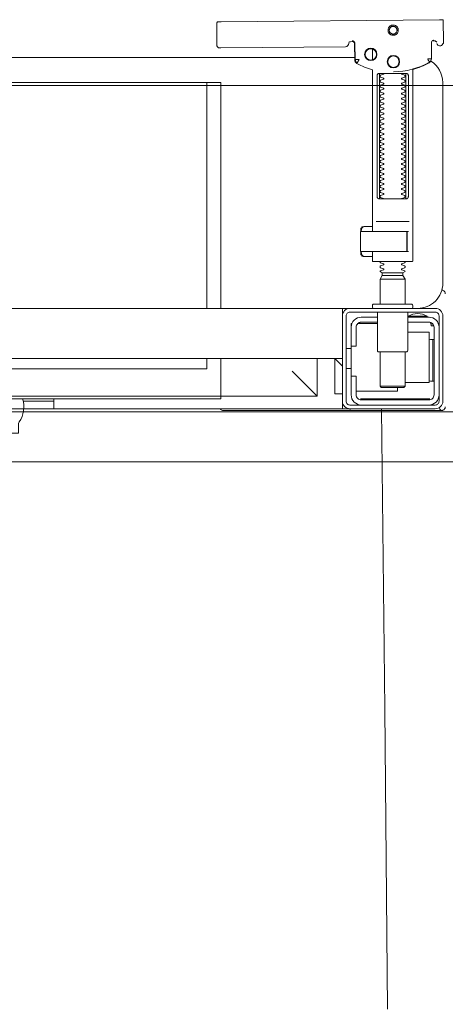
# Model space of a CAD drawing. Header units: millimetres. Extents: x 23192 to 177760, y -399809 to -79279.
# Tile 289 of 656: x 60009 to 60026, y -194395 to -194356. Entities that reach past the tile are written whole.
import ezdxf

# ---------------------------------------------------------------- set-up
doc = ezdxf.new("R2010")
doc.units = ezdxf.units.MM
doc.layers.get('0').update_dxf_attribs({"lineweight": 0})
for name, color, linetype, lineweight in [('!! 0_ Istn-widok', 1, 'Continuous', 15), ('!! 2 ZABUDOWA GK-MDF', 54, 'Continuous', 13), ('!! 2_wypos-sanitarne', 240, 'Continuous', 9)]:
    doc.layers.add(name, color=color, linetype=linetype, lineweight=lineweight)
doc.layers.add('!!_@ wypos sanit nd', color=7, linetype='Continuous', lineweight=0, plot=False)

# ---------------------------------------------------------------- blocks, each defined once
blk = doc.blocks.new('A$C324a30b8')
for points in [[(0.17552, 0), (0.17692, -0.11958), (0.17797, -0.23916)], [(-0.17552, 0), (0.17552, 0)]]:
    blk.add_lwpolyline(points)
blk = doc.blocks.new('A$C4ebe9e89')
for points in [[(0.16424, 0.15596), (0.16327, 0.15595), (0.16304, 0.15592), (0.16283, 0.15584), (0.16262, 0.15571), (0.16265, 0.15575), (0.16259, 0.15555), (0.16257, 0.15535, -0.157432), (0.16238, 0.15476), (0.1621, 0.15436, -0.241147), (0.16129, 0.15393), (0.1115, 0.15346), (0.11134, 0.15345), (0.11119, 0.15345), (0.11107, 0.15345), (0.11094, 0.15346), (0.11078, 0.15348), (0.11062, 0.15353), (0.11047, 0.15361), (0.11033, 0.15371), (0.11022, 0.15383), (0.11012, 0.15397), (0.11005, 0.15412), (0.11001, 0.15428), (0.11, 0.15445), (0.10995, 0.16345), (0.11023, 0.16384)], [(0.19647, 0.15658), (0.19626, 0.15656), (0.19605, 0.15648), (0.19585, 0.15635), (0.19566, 0.15614, 0.132231), (0.19551, 0.15564), (0.19546, 0.14909)], [(0.19768, 0.15528, 0.415336), (0.19869, 0.15429)], [(0.19885, 0.1543), (0.19898, 0.1543), (0.19913, 0.15431), (0.19927, 0.15434), (0.19941, 0.1544), (0.19953, 0.15447), (0.19965, 0.15456), (0.19975, 0.15466), (0.20007, 0.15512, 0.158481), (0.20026, 0.15571)], [(0.18031, 0.14393, 0.125713), (0.19466, 0.14774, 0.121439), (0.19519, 0.14823, -0.262119), (0.2, 0.13968), (0.2, 0.05968, -0.414214), (0.19, 0.04968), (0.18752, 0.04968, 0.405519), (0.188, 0.05018), (0.188, 0.05088, 0.414214), (0.1875, 0.05138), (0.1725, 0.05138, 0.414214), (0.172, 0.05088), (0.172, 0.05018, 0.405519), (0.17249, 0.04968, 0.001664), (0.15993, 0.04968)], [(0.172, 0.07232), (0.172, 0.06852, 0.414214), (0.1722, 0.06832), (0.18462, 0.06832), (0.1878, 0.06832, 0.414214), (0.188, 0.06852), (0.188, 0.14485), (0.18885, 0.1451), (0.18969, 0.14537), (0.19052, 0.14568), (0.19134, 0.146), (0.19215, 0.14635), (0.19295, 0.14672), (0.19374, 0.14712), (0.19456, 0.14756), (0.19465, 0.14762), (0.19473, 0.14768), (0.19481, 0.14775), (0.19488, 0.14782), (0.19495, 0.1479), (0.19502, 0.14799)], [(0.17647, 0.09332, 0.182836), (0.17637, 0.09341), (0.17515, 0.09381, 0.050055), (0.175, 0.09408), (0.175, 0.09436, 0.050055), (0.17515, 0.09462), (0.17637, 0.09503, 0.719897), (0.17637, 0.09541), (0.17515, 0.09581, 0.050055), (0.175, 0.09608), (0.175, 0.09636, 0.050055), (0.17515, 0.09662), (0.17637, 0.09703, 0.719897), (0.17637, 0.09741), (0.17515, 0.09781, 0.050055), (0.175, 0.09808), (0.175, 0.09836, 0.050055), (0.17515, 0.09862), (0.17637, 0.09903, 0.719897), (0.17637, 0.09941), (0.17515, 0.09981, 0.050055), (0.175, 0.10008), (0.175, 0.10036, 0.050055), (0.17515, 0.10062), (0.17637, 0.10103, 0.719897), (0.17637, 0.10141), (0.17515, 0.10181, 0.050055), (0.175, 0.10208), (0.175, 0.10236, 0.050055), (0.17515, 0.10262), (0.17637, 0.10303, 0.719897), (0.17637, 0.10341), (0.17515, 0.10381, 0.050055), (0.175, 0.10408), (0.175, 0.10436, 0.050055), (0.17515, 0.10462), (0.17637, 0.10503, 0.719897), (0.17637, 0.10541), (0.17515, 0.10581, 0.050055), (0.175, 0.10608), (0.175, 0.10636, 0.050055), (0.17515, 0.10662), (0.17637, 0.10703, 0.719897), (0.17637, 0.10741), (0.17515, 0.10781, 0.050055), (0.175, 0.10808), (0.175, 0.10836, 0.050055), (0.17515, 0.10862), (0.17637, 0.10903, 0.719897), (0.17637, 0.10941), (0.17515, 0.10981, 0.050055), (0.175, 0.11008), (0.175, 0.11036, 0.050055), (0.17515, 0.11062), (0.17637, 0.11103, 0.719897), (0.17637, 0.11141), (0.17515, 0.11181, 0.050055), (0.175, 0.11208), (0.175, 0.11236, 0.050055), (0.17515, 0.11262), (0.17637, 0.11303, 0.719897), (0.17637, 0.11341), (0.17515, 0.11381, 0.050055), (0.175, 0.11408), (0.175, 0.11436, 0.050055), (0.17515, 0.11462), (0.17637, 0.11503, 0.719897), (0.17637, 0.11541), (0.17515, 0.11581, 0.050055), (0.175, 0.11608), (0.175, 0.11636, 0.050055), (0.17515, 0.11662), (0.17637, 0.11703, 0.719897), (0.17637, 0.11741), (0.17515, 0.11781, 0.050055), (0.175, 0.11808), (0.175, 0.11836, 0.050055), (0.17515, 0.11862), (0.17637, 0.11903, 0.719897), (0.17637, 0.11941), (0.17515, 0.11981, 0.050055), (0.175, 0.12008), (0.175, 0.12036, 0.050055), (0.17515, 0.12062), (0.17637, 0.12103, 0.719897), (0.17637, 0.12141), (0.17515, 0.12181, 0.050055), (0.175, 0.12208), (0.175, 0.12236, 0.050055), (0.17515, 0.12262), (0.17637, 0.12303, 0.719897), (0.17637, 0.12341), (0.17515, 0.12381, 0.050055), (0.175, 0.12408), (0.175, 0.12436, 0.050055), (0.17515, 0.12462), (0.17637, 0.12503, 0.719897), (0.17637, 0.12541), (0.17515, 0.12581, 0.050055), (0.175, 0.12608), (0.175, 0.12636, 0.050055), (0.17515, 0.12662), (0.17637, 0.12703, 0.719897), (0.17637, 0.12741), (0.17515, 0.12781, 0.050055), (0.175, 0.12808), (0.175, 0.12836, 0.050055), (0.17515, 0.12862), (0.17637, 0.12903, 0.719897), (0.17637, 0.12941), (0.17515, 0.12981, 0.050055), (0.175, 0.13008), (0.175, 0.13036, 0.050055), (0.17515, 0.13062), (0.17637, 0.13103, 0.719897), (0.17637, 0.13141), (0.17515, 0.13181, 0.050055), (0.175, 0.13208), (0.175, 0.13236, 0.050055), (0.17515, 0.13262), (0.17637, 0.13303, 0.719897), (0.17637, 0.13341), (0.17515, 0.13381, 0.050055), (0.175, 0.13408), (0.175, 0.13436, 0.050055), (0.17515, 0.13462), (0.17637, 0.13503, 0.719897), (0.17637, 0.13541), (0.17515, 0.13581, 0.050055), (0.175, 0.13608), (0.175, 0.13636, 0.050055), (0.17515, 0.13662), (0.17637, 0.13703, 0.719897), (0.17637, 0.13741), (0.17515, 0.13781, 0.050055), (0.175, 0.13808), (0.175, 0.13836, 0.050055), (0.17515, 0.13862), (0.17637, 0.13903, 0.719897), (0.17637, 0.13941), (0.17515, 0.13981, 0.050055), (0.175, 0.14008), (0.175, 0.14036, 0.050055), (0.17515, 0.14062), (0.17637, 0.14103, 0.719897), (0.17637, 0.14141), (0.17515, 0.14181, 0.050055), (0.175, 0.14208), (0.175, 0.14236, 0.050055), (0.17515, 0.14262), (0.17637, 0.14303, 0.474594), (0.17647, 0.14332)], [(0.18353, 0.14332, 0.474594), (0.18364, 0.14303), (0.18486, 0.14262, 0.050055), (0.185, 0.14236), (0.185, 0.14208, 0.050055), (0.18486, 0.14181), (0.18364, 0.14141, 0.719897), (0.18364, 0.14103), (0.18486, 0.14062, 0.050055), (0.185, 0.14036), (0.185, 0.14008, 0.050055), (0.18486, 0.13981), (0.18364, 0.13941, 0.719897), (0.18364, 0.13903), (0.18486, 0.13862, 0.050055), (0.185, 0.13836), (0.185, 0.13808, 0.050055), (0.18486, 0.13781), (0.18364, 0.13741, 0.719897), (0.18364, 0.13703), (0.18486, 0.13662, 0.050055), (0.185, 0.13636), (0.185, 0.13608, 0.050055), (0.18486, 0.13581), (0.18364, 0.13541, 0.719897), (0.18364, 0.13503), (0.18486, 0.13462, 0.050055), (0.185, 0.13436), (0.185, 0.13408, 0.050055), (0.18486, 0.13381), (0.18364, 0.13341, 0.719897), (0.18364, 0.13303), (0.18486, 0.13262, 0.050055), (0.185, 0.13236), (0.185, 0.13208, 0.050055), (0.18486, 0.13181), (0.18364, 0.13141, 0.719897), (0.18364, 0.13103), (0.18486, 0.13062, 0.050055), (0.185, 0.13036), (0.185, 0.13008, 0.050055), (0.18486, 0.12981), (0.18364, 0.12941, 0.719897), (0.18364, 0.12903), (0.18486, 0.12862, 0.050055), (0.185, 0.12836), (0.185, 0.12808, 0.050055), (0.18486, 0.12781), (0.18364, 0.12741, 0.719897), (0.18364, 0.12703), (0.18486, 0.12662, 0.050055), (0.185, 0.12636), (0.185, 0.12608, 0.050055), (0.18486, 0.12581), (0.18364, 0.12541, 0.719897), (0.18364, 0.12503), (0.18486, 0.12462, 0.050055), (0.185, 0.12436), (0.185, 0.12408, 0.050055), (0.18486, 0.12381), (0.18364, 0.12341, 0.719897), (0.18364, 0.12303), (0.18486, 0.12262, 0.050055), (0.185, 0.12236), (0.185, 0.12208, 0.050055), (0.18486, 0.12181), (0.18364, 0.12141, 0.719897), (0.18364, 0.12103), (0.18486, 0.12062, 0.050055), (0.185, 0.12036), (0.185, 0.12008, 0.050055), (0.18486, 0.11981), (0.18364, 0.11941, 0.719897), (0.18364, 0.11903), (0.18486, 0.11862, 0.050055), (0.185, 0.11836), (0.185, 0.11808, 0.050055), (0.18486, 0.11781), (0.18364, 0.11741, 0.719897), (0.18364, 0.11703), (0.18486, 0.11662, 0.050055), (0.185, 0.11636), (0.185, 0.11608, 0.050055), (0.18486, 0.11581), (0.18364, 0.11541, 0.719897), (0.18364, 0.11503), (0.18486, 0.11462, 0.050055), (0.185, 0.11436), (0.185, 0.11408, 0.050055), (0.18486, 0.11381), (0.18364, 0.11341, 0.719897), (0.18364, 0.11303), (0.18486, 0.11262, 0.050055), (0.185, 0.11236), (0.185, 0.11208, 0.050055), (0.18486, 0.11181), (0.18364, 0.11141, 0.719897), (0.18364, 0.11103), (0.18486, 0.11062, 0.050055), (0.185, 0.11036), (0.185, 0.11008, 0.050055), (0.18486, 0.10981), (0.18364, 0.10941, 0.719897), (0.18364, 0.10903), (0.18486, 0.10862, 0.050055), (0.185, 0.10836), (0.185, 0.10808, 0.050055), (0.18486, 0.10781), (0.18364, 0.10741, 0.719897), (0.18364, 0.10703), (0.18486, 0.10662, 0.050055), (0.185, 0.10636), (0.185, 0.10608, 0.050055), (0.18486, 0.10581), (0.18364, 0.10541, 0.719897), (0.18364, 0.10503), (0.18486, 0.10462, 0.050055), (0.185, 0.10436), (0.185, 0.10408, 0.050055), (0.18486, 0.10381), (0.18364, 0.10341, 0.719897), (0.18364, 0.10303), (0.18486, 0.10262, 0.050055), (0.185, 0.10236), (0.185, 0.10208, 0.050055), (0.18486, 0.10181), (0.18364, 0.10141, 0.719897), (0.18364, 0.10103), (0.18486, 0.10062, 0.050055), (0.185, 0.10036), (0.185, 0.10008, 0.050055), (0.18486, 0.09981), (0.18364, 0.09941, 0.719897), (0.18364, 0.09903), (0.18486, 0.09862, 0.050055), (0.185, 0.09836), (0.185, 0.09808, 0.050055), (0.18486, 0.09781), (0.18364, 0.09741, 0.719897), (0.18364, 0.09703), (0.18486, 0.09662, 0.050055), (0.185, 0.09636), (0.185, 0.09608, 0.050055), (0.18486, 0.09581), (0.18364, 0.09541, 0.719897), (0.18364, 0.09503), (0.18486, 0.09462, 0.050055), (0.185, 0.09436), (0.185, 0.09408, 0.050055), (0.18486, 0.09381), (0.18364, 0.09341, 0.182836), (0.18353, 0.09332)], [(0.18575, 0.07252), (0.18575, 0.08011), (0.18572, 0.08022), (0.18564, 0.08029), (0.18555, 0.08032), (0.18565, 0.0803), (0.18573, 0.08024), (0.18577, 0.08014), (0.18577, 0.07252), (0.18574, 0.07241), (0.18567, 0.07234), (0.18547, 0.07232), (0.18558, 0.07237), (0.18564, 0.07252), (0.18564, 0.08012), (0.18557, 0.08027), (0.18547, 0.08032), (0.16743, 0.08032, 0.414214), (0.16723, 0.08012), (0.16723, 0.07252, 0.414214), (0.16743, 0.07232), (0.18547, 0.07232)], [(0.18556, 0.07232, 0.414213), (0.18576, 0.07252), (0.18575, 0.08011), (0.18575, 0.07252), (0.18572, 0.07241), (0.18565, 0.07234), (0.18555, 0.07232)], [(0.175, 0.06836), (0.175, 0.06812, -0.050055), (0.17515, 0.06786), (0.17636, 0.06745, -0.719897), (0.17636, 0.06707), (0.17515, 0.06666, -0.050055), (0.175, 0.0664), (0.175, 0.06612, -0.050055), (0.17515, 0.06586), (0.17636, 0.06545, -0.719897), (0.17636, 0.06507), (0.17515, 0.06466, -0.050055), (0.175, 0.0644), (0.1759, 0.06388), (0.1759, 0.06282), (0.175, 0.06126), (0.175, 0.05138)], [(0.185, 0.06836), (0.185, 0.06812, 0.050055), (0.18486, 0.06786), (0.18364, 0.06745, 0.719897), (0.18364, 0.06707), (0.18486, 0.06666, 0.050055), (0.185, 0.0664), (0.185, 0.06612, 0.050055), (0.18486, 0.06586), (0.18364, 0.06545, 0.719897), (0.18364, 0.06507), (0.18486, 0.06466, 0.050055), (0.185, 0.0644), (0.1841, 0.06388), (0.1841, 0.06282), (0.185, 0.06126), (0.185, 0.05138)], [(0.20011, 0.05684, 0.126559), (0.19962, 0.05693)], [(0.20099, 0.05547, 0.198909), (0.20055, 0.05654, 0.091301), (0.20011, 0.05684)], [(0.174, 0.04818), (0.174, 0.03288, 0.414214), (0.1745, 0.03238), (0.1855, 0.03238, 0.414214), (0.186, 0.03288), (0.186, 0.04818)], [(0.19375, 0.04656, 0.119096), (0.19, 0.04764, 0.119096), (0.18625, 0.04656)], [(0.16379, 0.04368), (0.1635, 0.04368), (0.1635, 0.04218, -0.414214), (0.1675, 0.04618), (0.174, 0.04618)], [(0.174, 0.04418), (0.1675, 0.04418, 0.414214), (0.1655, 0.04218), (0.1655, 0.03468), (0.1635, 0.03468), (0.1635, 0.01518, 0.414214), (0.1675, 0.01118)], [(0.1635, 0.02268), (0.1655, 0.02268), (0.1655, 0.01518, 0.414214), (0.1675, 0.01318), (0.1945, 0.01318, 0.414214), (0.1965, 0.01518), (0.1965, 0.04218, 0.414214), (0.1945, 0.04418), (0.186, 0.04418)], [(0.19375, 0.04618), (0.19375, 0.04656), (0.18625, 0.04656), (0.18625, 0.04618), (0.1945, 0.04618, -0.414214), (0.1985, 0.04218)], [(0.1945, 0.03721), (0.19515, 0.03722), (0.19542, 0.03722), (0.1956, 0.03722), (0.19567, 0.03722, 0.116465), (0.19589, 0.03728), (0.19601, 0.03733), (0.19601, 0.02063), (0.19589, 0.02068, 0.116465), (0.19567, 0.02074), (0.19542, 0.02074), (0.19515, 0.02074), (0.1945, 0.02075)], [(-0.04, 0.01368), (-0.03255, 0.01368, 0.236962), (-0.03118, 0.00443, -0.154353), (-0.031, 0.00386), (-0.031, 0), (0.031, 0), (0.031, 0.00386, -0.154353), (0.03118, 0.00443, 0.236962), (0.03256, 0.01368), (0.04, 0.01368)], [(0.1945, 0.01118, 0.414214), (0.1985, 0.01518)], [(0.11124, 0.00968), (0.11142, 0.00944), (0.11165, 0.00925), (0.11192, 0.0091), (0.1122, 0.00901), (0.1125, 0.00898), (0.1623, 0.00898, 0.326231), (0.16325, 0.00968)], [(0.1987, 0.01002, 0.000114), (0.1987, 0.01002, 0.517015), (0.20003, 0.00909), (0.19993, 0.00905), (0.19983, 0.00903), (0.19971, 0.009), (0.19958, 0.00899), (0.19948, 0.00899), (0.19903, 0.00899), (0.19841, 0.00899), (0.19771, 0.00899), (0.16428, 0.00899), (0.16393, 0.00899), (0.16357, 0.00899), (0.16323, 0.00899), (0.16294, 0.00899), (0.16269, 0.00899), (0.16249, 0.00899), (0.16237, 0.00899)], [(0.20011, 0.00912, 0.091301), (0.20055, 0.00942, 0.198909), (0.20099, 0.01048)]]:
    blk.add_lwpolyline(points, format="xyb")
for points in [[(0.19864, 0.1647), (0.11173, 0.16387)], [(0.20013, 0.1647), (0.20026, 0.15571)], [(0.16386, 0.15607), (0.16409, 0.15602), (0.16425, 0.15596), (0.1644, 0.15586), (0.16453, 0.15574), (0.16463, 0.1556), (0.16471, 0.15544), (0.16476, 0.15527), (0.16478, 0.1551), (0.16496, 0.14854), (0.16497, 0.14842), (0.16498, 0.14832), (0.16501, 0.14822), (0.16503, 0.14812), (0.16507, 0.14802), (0.16511, 0.14793), (0.16516, 0.14784), (0.16521, 0.14775), (0.16528, 0.14767), (0.16535, 0.14758), (0.16542, 0.14751), (0.1655, 0.14744), (0.16558, 0.14737), (0.16567, 0.14731), (0.16576, 0.14726), (0.16651, 0.14688), (0.16727, 0.14651), (0.16803, 0.14617), (0.16881, 0.14585), (0.1696, 0.14555), (0.17039, 0.14527), (0.17119, 0.14502), (0.172, 0.14478), (0.172, 0.08032)], [(0.1651, 0.14871), (0.16492, 0.1553), (0.1649, 0.15547), (0.16485, 0.15563), (0.16478, 0.15579), (0.16468, 0.15592), (0.16455, 0.15604), (0.16441, 0.15614), (0.16425, 0.15621), (0.16409, 0.15626), (0.16391, 0.15627)], [(0.172, 0.15305), (0.172, 0.14874)], [(0.19757, 0.15573), (0.19749, 0.15586), (0.19739, 0.15598), (0.19727, 0.15608), (0.19713, 0.15617), (0.19698, 0.15623), (0.19683, 0.15626), (0.19667, 0.15627), (0.19577, 0.15626)], [(0.16493, 0.14968), (-0.16477, 0.14968)], [(0.17483, 0.14232), (0.17483, 0.09432)], [(0.18523, 0.09432), (0.18523, 0.14232)], [(-0.11847, 0.04968), (-0.11847, 0.13968), (0.11153, 0.13968), (0.11153, 0.04968)], [(0.10602, 0.13968), (0.10602, 0.04968)], [(0.18662, 0.08432), (0.17345, 0.08432)], [(0.16732, 0.08028), (0.16732, 0.08144), (0.16736, 0.08156), (0.16746, 0.08164), (0.16767, 0.08169)], [(0.16751, 0.08053), (0.16754, 0.08079), (0.16766, 0.08132)], [(0.16811, 0.08203), (0.16776, 0.08162), (0.16776, 0.08196), (0.16779, 0.08207), (0.16786, 0.08214), (0.16797, 0.08218), (0.1681, 0.08219), (0.16822, 0.08219), (0.16842, 0.08221), (0.16887, 0.08232), (0.172, 0.08232)], [(0.16848, 0.08224), (0.16856, 0.0823), (0.16876, 0.08232)], [(0.17371, 0.08032), (0.18481, 0.08032), (0.18637, 0.08032)], [(0.16767, 0.07094), (0.16756, 0.07096), (0.16746, 0.07099), (0.16737, 0.07106), (0.16732, 0.0712), (0.16732, 0.07235)], [(0.16766, 0.07131), (0.16754, 0.07185), (0.16751, 0.0721)], [(0.172, 0.07032), (0.16887, 0.07032), (0.16842, 0.07042), (0.16831, 0.07044), (0.1682, 0.07044), (0.16806, 0.07045), (0.16795, 0.07046), (0.16783, 0.07052), (0.16776, 0.07067), (0.16776, 0.07101), (0.16811, 0.07061)], [(0.18558, 0.07232), (0.18637, 0.07232)], [(0.16876, 0.07032), (0.16866, 0.07032), (0.16848, 0.0704)], [(0.1759, 0.06388), (0.1841, 0.06388)], [(0.1841, 0.06282), (0.1759, 0.06282)], [(0.185, 0.06126), (0.175, 0.06126)], [(0.19963, 0.05696), (0.19976, 0.05695), (0.19988, 0.05692), (0.20001, 0.05688)], [(-0.16, 0.04668), (-0.16, 0.04968), (0.16, 0.04968), (0.16, 0.04668)], [(0.16, 0.03368), (0.16, 0.04568)], [(0.174, 0.04368), (0.16618, 0.04368)], [(0.167, 0.04412), (0.16693, 0.04403), (0.16687, 0.04393), (0.16681, 0.04381), (0.16675, 0.04368)], [(0.19499, 0.04412), (0.19506, 0.04404), (0.19512, 0.04395), (0.19517, 0.04385), (0.19521, 0.04376), (0.19525, 0.04365), (0.19528, 0.04355), (0.19531, 0.04344), (0.19533, 0.04333), (0.19535, 0.04322), (0.19537, 0.04311), (0.19538, 0.04301), (0.19539, 0.04291), (0.19538, 0.04281), (0.19547, 0.04278), (0.19557, 0.04278), (0.19568, 0.04278), (0.19578, 0.04278), (0.19589, 0.04278), (0.19613, 0.04278), (0.19616, 0.04288), (0.19615, 0.04299), (0.19613, 0.04311), (0.19609, 0.04324), (0.19605, 0.04336), (0.19594, 0.04357)], [(0.1635, 0.03468), (0.1635, 0.04218)], [(0.186, 0.04018), (0.1945, 0.04018), (0.1945, 0.02018), (0.185, 0.02018)], [(0.19591, 0.03729), (0.19602, 0.03729), (0.19616, 0.03729), (0.19632, 0.03729), (0.1965, 0.03729)], [(0.1615, 0.03368), (0.1635, 0.03368)], [(0.175, 0.03238), (0.175, 0.01872), (0.1755, 0.01822), (0.1845, 0.01822), (0.185, 0.01872), (0.185, 0.03238)], [(0.16, 0.02668), (0.157, 0.02968), (0.16, 0.02968), (-0.16, 0.02968), (-0.157, 0.02968), (-0.16, 0.02668)], [(0.10602, 0.02968), (0.10602, 0.0256), (-0.11847, 0.0256)], [(0.11153, 0.02968), (0.11153, 0.01468), (0.15, 0.01468)], [(0.14, 0.02468), (0.15, 0.01468), (0.15, 0.02968)], [(0.16, 0.01568), (0.157, 0.01568), (0.157, 0.02968)], [(0.1615, 0.02568), (0.1635, 0.02568)], [(0.1965, 0.02067), (0.19632, 0.02067), (0.19616, 0.02067), (0.19602, 0.02067), (0.19591, 0.02067)], [(0.1655, 0.01668), (0.182, 0.01668), (0.182, 0.01822)], [(0.185, 0.01872), (0.175, 0.01872)], [(0.03283, 0.01268), (0.045, 0.01268)], [(0.16, 0.01268), (0.16, 0.00968), (0.03305, 0.00968)], [(0.045, 0.01368), (0.045, 0.00968)], [(0.16722, 0.01368), (0.19467, 0.01368), (0.19478, 0.01368)], [(0.17, 0.01318), (0.17, 0.01368)], [(0.174, 0.01318), (0.174, 0.01368)]]:
    blk.add_lwpolyline(points)
for points in [[(0.18024, 0.15848), (0.18044, 0.15849), (0.18064, 0.15852), (0.18084, 0.15857), (0.18103, 0.15864), (0.18121, 0.15873), (0.18138, 0.15883), (0.18154, 0.15895), (0.18168, 0.15909), (0.18182, 0.15924), (0.18194, 0.1594), (0.18204, 0.15958), (0.18212, 0.15976), (0.18219, 0.15995), (0.18224, 0.16014), (0.18226, 0.16034), (0.18227, 0.16054), (0.18226, 0.16075), (0.18223, 0.16094), (0.18218, 0.16114), (0.18211, 0.16133), (0.18202, 0.16151), (0.18191, 0.16168), (0.18179, 0.16184), (0.18166, 0.16199), (0.18151, 0.16212), (0.18134, 0.16224), (0.18117, 0.16234), (0.18099, 0.16242), (0.1808, 0.16249), (0.1806, 0.16254), (0.1804, 0.16256), (0.1802, 0.16257), (0.18, 0.16256), (0.1798, 0.16253), (0.17961, 0.16248), (0.17942, 0.16241), (0.17924, 0.16232), (0.17907, 0.16222), (0.17891, 0.1621), (0.17876, 0.16196), (0.17863, 0.16181), (0.17851, 0.16165), (0.17841, 0.16147), (0.17832, 0.16129), (0.17826, 0.1611), (0.17821, 0.1609), (0.17818, 0.16071), (0.17818, 0.1605), (0.17819, 0.1603), (0.17822, 0.16011), (0.17827, 0.15991), (0.17834, 0.15972), (0.17843, 0.15954), (0.17853, 0.15937), (0.17865, 0.15921), (0.17879, 0.15906), (0.17894, 0.15893), (0.1791, 0.15881), (0.17928, 0.15871), (0.17946, 0.15863), (0.17965, 0.15856), (0.17984, 0.15851), (0.18004, 0.15849)], [(0.18024, 0.15897), (0.18039, 0.15898), (0.18054, 0.159), (0.18068, 0.15904), (0.18083, 0.15909), (0.18096, 0.15916), (0.18109, 0.15924), (0.18121, 0.15933), (0.18133, 0.15943), (0.18143, 0.15955), (0.18152, 0.15967), (0.18159, 0.1598), (0.18166, 0.15994), (0.18171, 0.16008), (0.18174, 0.16023), (0.18176, 0.16038), (0.18177, 0.16053), (0.18176, 0.16068), (0.18174, 0.16084), (0.1817, 0.16098), (0.18165, 0.16113), (0.18158, 0.16126), (0.1815, 0.16139), (0.18141, 0.16151), (0.1813, 0.16162), (0.18119, 0.16173), (0.18107, 0.16182), (0.18094, 0.16189), (0.1808, 0.16196), (0.18066, 0.16201), (0.18051, 0.16204), (0.18036, 0.16206), (0.18021, 0.16207), (0.18005, 0.16206), (0.1799, 0.16204), (0.17976, 0.162), (0.17961, 0.16194), (0.17948, 0.16188), (0.17935, 0.1618), (0.17923, 0.16171), (0.17911, 0.1616), (0.17901, 0.16149), (0.17892, 0.16137), (0.17885, 0.16124), (0.17878, 0.1611), (0.17873, 0.16095), (0.1787, 0.16081), (0.17868, 0.16066), (0.17867, 0.1605), (0.17868, 0.16035), (0.1787, 0.1602), (0.17874, 0.16005), (0.17879, 0.15991), (0.17886, 0.15977), (0.17894, 0.15964), (0.17903, 0.15952), (0.17914, 0.15941), (0.17925, 0.15931), (0.17937, 0.15922), (0.1795, 0.15914), (0.17964, 0.15908), (0.17978, 0.15903), (0.17993, 0.159), (0.18008, 0.15897)], [(0.16587, 0.14754), (0.16582, 0.14756), (0.16577, 0.1476), (0.16573, 0.14763), (0.16568, 0.14767), (0.16563, 0.14771), (0.16558, 0.14776), (0.16553, 0.14781), (0.16549, 0.14786), (0.16544, 0.14791), (0.1654, 0.14797), (0.16536, 0.14803), (0.16533, 0.14809), (0.16529, 0.14815), (0.16526, 0.14821), (0.16524, 0.14828), (0.16521, 0.14834), (0.16519, 0.14841), (0.16517, 0.14847), (0.16516, 0.14854), (0.16515, 0.1486), (0.16514, 0.14866), (0.16513, 0.14872), (0.16513, 0.14877), (0.16518, 0.14879), (0.16643, 0.14884), (0.16648, 0.14884), (0.16654, 0.14884), (0.16659, 0.14886), (0.16664, 0.14883), (0.16661, 0.14879), (0.16658, 0.14874), (0.16656, 0.14869), (0.16653, 0.14863), (0.16594, 0.14754)], [(0.18533, 0.14332), (0.18542, 0.14331), (0.1855, 0.1433), (0.18559, 0.14329), (0.18567, 0.14326), (0.18575, 0.14323), (0.18583, 0.14319), (0.18591, 0.14314), (0.18598, 0.14308), (0.18604, 0.14302), (0.1861, 0.14294), (0.18615, 0.14286), (0.18619, 0.14276), (0.18623, 0.14266), (0.18626, 0.14255), (0.18627, 0.14243), (0.18628, 0.14232), (0.18628, 0.09432), (0.18627, 0.0942), (0.18626, 0.09409), (0.18623, 0.09398), (0.18619, 0.09387), (0.18615, 0.09378), (0.1861, 0.09369), (0.18604, 0.09362), (0.18598, 0.09355), (0.18591, 0.09349), (0.18583, 0.09344), (0.18575, 0.0934), (0.18567, 0.09337), (0.18559, 0.09335), (0.1855, 0.09333), (0.18542, 0.09332), (0.18533, 0.09332), (0.17475, 0.09332), (0.17466, 0.09332), (0.17457, 0.09333), (0.17449, 0.09335), (0.1744, 0.09337), (0.17432, 0.0934), (0.17424, 0.09344), (0.17416, 0.09349), (0.17409, 0.09355), (0.17403, 0.09362), (0.17397, 0.09369), (0.17392, 0.09378), (0.17387, 0.09387), (0.17384, 0.09398), (0.17381, 0.09409), (0.17379, 0.0942), (0.17379, 0.09432), (0.17379, 0.14232), (0.17379, 0.14243), (0.17381, 0.14255), (0.17384, 0.14266), (0.17387, 0.14276), (0.17392, 0.14286), (0.17397, 0.14294), (0.17403, 0.14302), (0.17409, 0.14308), (0.17416, 0.14314), (0.17424, 0.14319), (0.17432, 0.14323), (0.1744, 0.14326), (0.17449, 0.14329), (0.17457, 0.1433), (0.17466, 0.14331), (0.17475, 0.14332)], [(-0.11847, 0.01368), (0.11153, 0.01368), (0.11153, 0.01468), (-0.11847, 0.01468)]]:
    blk.add_lwpolyline(points, close=True)
for points in [[(0.19546, 0.14908), (0.19546, 0.14908), (0.19546, 0.14908), (0.19546, 0.14909), (0.19546, 0.14909), (0.19546, 0.14909), (0.19546, 0.14909), (0.19546, 0.14909), (0.19546, 0.14909), (0.19546, 0.14909), (0.19546, 0.14909), (0.19546, 0.14909), (0.19546, 0.14909), (0.19546, 0.14909), (0.19546, 0.14909), (0.19546, 0.14909), (0.19546, 0.14909), (0.19546, 0.14909), (0.19546, 0.14909), (0.19546, 0.14909), (0.19546, 0.14908), (0.19546, 0.14908), (0.19546, 0.14908), (0.19546, 0.14908), (0.19546, 0.14908), (0.19546, 0.14908), (0.19546, 0.14908), (0.19546, 0.14908), (0.19546, 0.14908), (0.19546, 0.14908), (0.19546, 0.14908), (0.19546, 0.14908), (0.19546, 0.14908), (0.19546, 0.14908), (0.19546, 0.14908), (0.19546, 0.14908), (0.19546, 0.14908), (0.19546, 0.14909), (0.19545, 0.14909), (0.19545, 0.14909), (0.19545, 0.14909), (0.19545, 0.14909), (0.19545, 0.14909), (0.19545, 0.14909), (0.19545, 0.14909), (0.19545, 0.14909), (0.19544, 0.14909), (0.19544, 0.14908), (0.19544, 0.14908), (0.19544, 0.14908), (0.19544, 0.14908), (0.19543, 0.14908), (0.19543, 0.14908), (0.19543, 0.14908), (0.19543, 0.14908), (0.19543, 0.14908), (0.19543, 0.14908), (0.19543, 0.14908), (0.19542, 0.14908), (0.19542, 0.14908), (0.19542, 0.14908), (0.19542, 0.14908), (0.19542, 0.14908), (0.19541, 0.14908), (0.19541, 0.14908), (0.19541, 0.14908), (0.19541, 0.14908), (0.19541, 0.14908), (0.1954, 0.14908), (0.1954, 0.14908), (0.1954, 0.14908), (0.19539, 0.14908), (0.19539, 0.14908), (0.19538, 0.14909), (0.19537, 0.14909), (0.19537, 0.14909), (0.19536, 0.14909), (0.19536, 0.14909), (0.19536, 0.14909), (0.19535, 0.14909), (0.19535, 0.14909), (0.19534, 0.14909), (0.19534, 0.14909), (0.19533, 0.14909), (0.19533, 0.14909), (0.19532, 0.14909), (0.19531, 0.14909), (0.19531, 0.14909), (0.1953, 0.14909), (0.19529, 0.14909), (0.19529, 0.14909), (0.19528, 0.14909), (0.19527, 0.14909), (0.19527, 0.14909), (0.19526, 0.14909), (0.19525, 0.14909), (0.19524, 0.14909), (0.19524, 0.14909), (0.19523, 0.14909), (0.19522, 0.14909), (0.19521, 0.14909), (0.1952, 0.14909), (0.19519, 0.14909), (0.19518, 0.14909), (0.19517, 0.14909), (0.19516, 0.14909), (0.19516, 0.14909), (0.19515, 0.14909), (0.19514, 0.14909), (0.19513, 0.14909), (0.19512, 0.14909), (0.19511, 0.14909), (0.1951, 0.14909), (0.19508, 0.14909), (0.19507, 0.14909), (0.19506, 0.14909), (0.19505, 0.14909), (0.19504, 0.14909), (0.19503, 0.14909), (0.19502, 0.14909), (0.19501, 0.14909), (0.195, 0.14909), (0.19499, 0.14909), (0.19497, 0.14909), (0.19496, 0.14909), (0.19495, 0.14909), (0.19494, 0.1491), (0.19493, 0.1491), (0.19491, 0.1491), (0.1949, 0.1491), (0.19489, 0.1491), (0.19488, 0.1491), (0.19486, 0.1491), (0.19485, 0.1491), (0.19484, 0.1491), (0.19483, 0.1491), (0.19481, 0.1491), (0.19469, 0.1491), (0.19464, 0.1491), (0.19459, 0.1491), (0.19456, 0.1491), (0.19453, 0.1491), (0.19451, 0.1491), (0.19448, 0.1491), (0.19446, 0.1491), (0.19443, 0.1491), (0.19441, 0.1491), (0.19438, 0.1491), (0.19435, 0.1491), (0.19433, 0.1491), (0.19431, 0.1491), (0.19428, 0.1491), (0.19427, 0.1491), (0.19426, 0.1491), (0.19423, 0.1491), (0.19422, 0.1491), (0.19421, 0.1491), (0.1942, 0.1491), (0.19418, 0.1491), (0.19418, 0.1491), (0.19417, 0.1491), (0.19417, 0.1491), (0.19416, 0.1491), (0.19416, 0.1491), (0.19415, 0.14911), (0.19414, 0.14911), (0.19414, 0.14911), (0.19413, 0.14911), (0.19413, 0.14911), (0.19412, 0.14911), (0.19412, 0.14911), (0.19412, 0.14911), (0.19411, 0.14911), (0.19411, 0.1491), (0.1941, 0.1491), (0.1941, 0.1491), (0.1941, 0.1491), (0.19409, 0.1491), (0.19409, 0.1491), (0.19409, 0.1491), (0.19409, 0.1491), (0.19408, 0.1491), (0.19408, 0.1491), (0.19408, 0.1491), (0.19407, 0.1491), (0.19407, 0.1491), (0.19406, 0.1491), (0.19406, 0.1491), (0.19406, 0.1491), (0.19406, 0.1491), (0.19405, 0.1491), (0.19405, 0.1491), (0.19405, 0.1491), (0.19405, 0.14911), (0.19404, 0.14911), (0.19404, 0.14911), (0.19404, 0.14911), (0.19403, 0.14911), (0.19403, 0.14911), (0.19402, 0.14912), (0.19402, 0.14912), (0.19402, 0.14912), (0.19401, 0.14912), (0.19401, 0.14912), (0.19401, 0.14912), (0.194, 0.14912), (0.194, 0.14912), (0.194, 0.14912), (0.194, 0.14912), (0.194, 0.14912), (0.194, 0.14912), (0.194, 0.14912), (0.19399, 0.14912), (0.19399, 0.14912), (0.19399, 0.14912), (0.19399, 0.14912), (0.19399, 0.14912), (0.19399, 0.14912), (0.19398, 0.14912), (0.19398, 0.14912), (0.19398, 0.14911), (0.19398, 0.14911), (0.19398, 0.14911), (0.19398, 0.14911), (0.19397, 0.14911), (0.19397, 0.14911), (0.19397, 0.1491), (0.19397, 0.1491), (0.19397, 0.1491), (0.19397, 0.1491), (0.19397, 0.1491), (0.19397, 0.14909), (0.19397, 0.14909), (0.19397, 0.14909), (0.19397, 0.14909), (0.19397, 0.14908), (0.19397, 0.14908), (0.19397, 0.14908), (0.19397, 0.14908), (0.19397, 0.14908), (0.19397, 0.14907), (0.19397, 0.14907), (0.19397, 0.14907), (0.19397, 0.14907), (0.19397, 0.14907), (0.19398, 0.14906), (0.19398, 0.14906), (0.19398, 0.14906), (0.19398, 0.14906), (0.19398, 0.14906), (0.19398, 0.14905), (0.19399, 0.14905), (0.19399, 0.14905), (0.19399, 0.14905), (0.194, 0.14904), (0.194, 0.14904), (0.19401, 0.14903), (0.19401, 0.14903), (0.19401, 0.14903), (0.19402, 0.14902), (0.19402, 0.14902), (0.19402, 0.14902), (0.19403, 0.14901), (0.19403, 0.14901), (0.19403, 0.14901), (0.19403, 0.149), (0.19403, 0.149), (0.19403, 0.149), (0.19404, 0.14899), (0.19404, 0.14899), (0.19404, 0.14899), (0.19404, 0.14899), (0.19404, 0.14898), (0.19404, 0.14898), (0.19404, 0.14898), (0.19405, 0.14897), (0.19405, 0.14897), (0.19405, 0.14897), (0.19405, 0.14896), (0.19405, 0.14896), (0.19406, 0.14895), (0.19406, 0.14895), (0.19406, 0.14895), (0.19406, 0.14894), (0.19407, 0.14894), (0.19407, 0.14893), (0.19407, 0.14893), (0.19408, 0.14892), (0.19408, 0.14891), (0.19409, 0.1489), (0.19409, 0.14889), (0.1941, 0.14888), (0.1941, 0.14887), (0.19411, 0.14886), (0.19412, 0.14884), (0.19414, 0.14881), (0.19416, 0.14877), (0.19418, 0.14873), (0.19419, 0.14871), (0.1942, 0.1487), (0.19421, 0.14868), (0.19422, 0.14866), (0.19423, 0.14864), (0.19434, 0.14845), (0.19435, 0.14844), (0.19435, 0.14842), (0.19436, 0.1484), (0.19437, 0.14839), (0.19438, 0.14837), (0.19439, 0.14836), (0.1944, 0.14834), (0.19441, 0.14832), (0.19441, 0.14831), (0.19442, 0.14829), (0.19443, 0.14828), (0.19444, 0.14826), (0.19445, 0.14825), (0.19446, 0.14823), (0.19446, 0.14822), (0.19447, 0.14821), (0.19448, 0.14819), (0.19449, 0.14818), (0.19449, 0.14816), (0.1945, 0.14815), (0.19451, 0.14814), (0.19452, 0.14813), (0.19452, 0.14811), (0.19453, 0.1481), (0.19454, 0.14809), (0.19454, 0.14808), (0.19455, 0.14806), (0.19456, 0.14805), (0.19456, 0.14804), (0.19457, 0.14803), (0.19457, 0.14802), (0.19458, 0.14801), (0.19458, 0.148), (0.19459, 0.14799), (0.1946, 0.14798), (0.1946, 0.14797), (0.19461, 0.14796), (0.19461, 0.14795), (0.19462, 0.14794), (0.19462, 0.14793), (0.19463, 0.14792), (0.19463, 0.14791), (0.19463, 0.1479), (0.19464, 0.1479), (0.19464, 0.14789), (0.19465, 0.14788), (0.19465, 0.14787), (0.19465, 0.14787), (0.19466, 0.14786), (0.19466, 0.14785), (0.19466, 0.14785), (0.19467, 0.14784), (0.19467, 0.14784), (0.19467, 0.14783), (0.19468, 0.14783), (0.19468, 0.14782), (0.19468, 0.14782), (0.19468, 0.14782), (0.19468, 0.14781), (0.19468, 0.14781), (0.19468, 0.14781), (0.19468, 0.14781), (0.19469, 0.14781), (0.19469, 0.1478), (0.19469, 0.1478), (0.19469, 0.1478), (0.19469, 0.1478), (0.19469, 0.1478), (0.19469, 0.1478), (0.19469, 0.1478), (0.19469, 0.14779), (0.19469, 0.14779), (0.19469, 0.14779), (0.19469, 0.14779), (0.19469, 0.14779), (0.19469, 0.14779), (0.19469, 0.14779), (0.19469, 0.14779), (0.19469, 0.14779), (0.19469, 0.14779), (0.19469, 0.14779), (0.19469, 0.14779), (0.19469, 0.14779), (0.19469, 0.14779), (0.19469, 0.14779), (0.19469, 0.14779), (0.19469, 0.14778), (0.19469, 0.14778), (0.19469, 0.14778), (0.19469, 0.14778), (0.19469, 0.14778), (0.19469, 0.14778), (0.19469, 0.14778), (0.19469, 0.14778), (0.19469, 0.14778), (0.19469, 0.14778), (0.19469, 0.14778), (0.19469, 0.14778), (0.19469, 0.14778), (0.19469, 0.14778), (0.19469, 0.14778), (0.19469, 0.14778), (0.19469, 0.14778), (0.19469, 0.14778), (0.19469, 0.14778), (0.19469, 0.14778), (0.19469, 0.14778), (0.19469, 0.14778), (0.19469, 0.14778), (0.19469, 0.14778), (0.1947, 0.14778, 0.269557)], [(0.16, 0.01268), (0.16, 0.04668, -0.414214), (0.163, 0.04968), (0.197, 0.04968, -0.414214), (0.2, 0.04668), (0.2, 0.01268, -0.414214), (0.197, 0.00968), (0.163, 0.00968, -0.414214)], [(0.1985, 0.04668), (0.1985, 0.01268, -0.414214), (0.197, 0.01118), (0.163, 0.01118, -0.414214), (0.1615, 0.01268), (0.1615, 0.04668, -0.414214), (0.163, 0.04818), (0.197, 0.04818, -0.414214)]]:
    blk.add_lwpolyline(points, format="xyb", close=True)
for centre, radius in [((0.17129, 0.1509), 0.00247), ((0.17129, 0.15089), 0.00227), ((0.18031, 0.14798), 0.00247), ((0.18031, 0.14798), 0.00227)]:
    blk.add_circle(centre, radius)
for centre, major_axis, ratio, start_param, end_param in [((0.11145, 0.16346), (-0.0015, -0.00001), 0.008666, 6.276938, 6.283143), ((0.11173, 0.16385), (0.0015, 0.00001), 0.008666, 1.564549, 3.135353), ((0.19863, 0.16469), (0.0015, 0.00001), 0.008666, 0.000034, 1.564556), ((0.16326, 0.15695), (0.00001, -0.001), 0.006244, 0, 0.008667), ((0.19846, 0.15618), (-0.000892, -0.000453), 0.001081, 6.273741, 6.283185), ((0.19868, 0.15529), (-0.001, -0.00001), 0.00236, 6.276941, 6.283185), ((0.19849, 0.1543), (0.000501, 0.000005), 0.008666, 5.12776, 5.491123), ((0.19868, 0.15529), (0.000013, -0.001), 0.403131, 6.273715, 6.283185), ((0.19883, 0.1553), (0.000018, -0.001), 0.702652, 6.271005, 6.283185), ((0.19876, 0.15569), (0.0015, 0.00002), 0.011557, 6.27692, 6.283202), ((0.17484, 0.14232), (0, 0.001), 0.006244, 0, 1.570796), ((0.18031, 0.14443), (0.000005, -0.0005), 0.006244, 0, 0.008667), ((0.18524, 0.14232), (0, -0.001), 0.006244, 3.141593, 4.712389), ((0.17484, 0.09432), (0, -0.001), 0.006244, 4.712389, 6.283185), ((0.18524, 0.09432), (0, -0.001), 0.006244, 4.712389, 6.283185), ((0.16768, 0.08149), (-0.000013, 0.0002), 0.199357, 6.276703, 6.276744), ((0.16768, 0.07114), (-0.000013, -0.0002), 0.199357, 0.006339, 0.00638)]:
    blk.add_ellipse(centre, major_axis=major_axis, ratio=ratio, start_param=start_param, end_param=end_param)

msp = doc.modelspace()

# ---------------------------------------------------------------- linework, layer by layer
at = {"layer": '!! 0_ Istn-widok'}
msp.add_lwpolyline([(59939.56735, -194358.12813), (60034.56735, -194358.12813)], dxfattribs=at)
at = {"layer": '!! 2 ZABUDOWA GK-MDF'}
for points in [[(59846.56735, -194371.12813), (60071.56735, -194371.12813)], [(59846.56735, -194373.12813), (60071.56735, -194373.12813)]]:
    msp.add_lwpolyline(points, dxfattribs=at)

# ---------------------------------------------------------------- block references
at = {"layer": '!! 2_wypos-sanitarne', "xscale": 100, "yscale": 100, "zscale": 100}
msp.add_blockref('A$C324a30b8', (60006.33769, -194371.00858), dxfattribs=at)
at = {"layer": '!!_@ wypos sanit nd', "xscale": 100, "yscale": 100, "zscale": 100}
msp.add_blockref('A$C4ebe9e89', (60006.33769, -194371.97658), dxfattribs=at)

doc.saveas('drawing.dxf')
